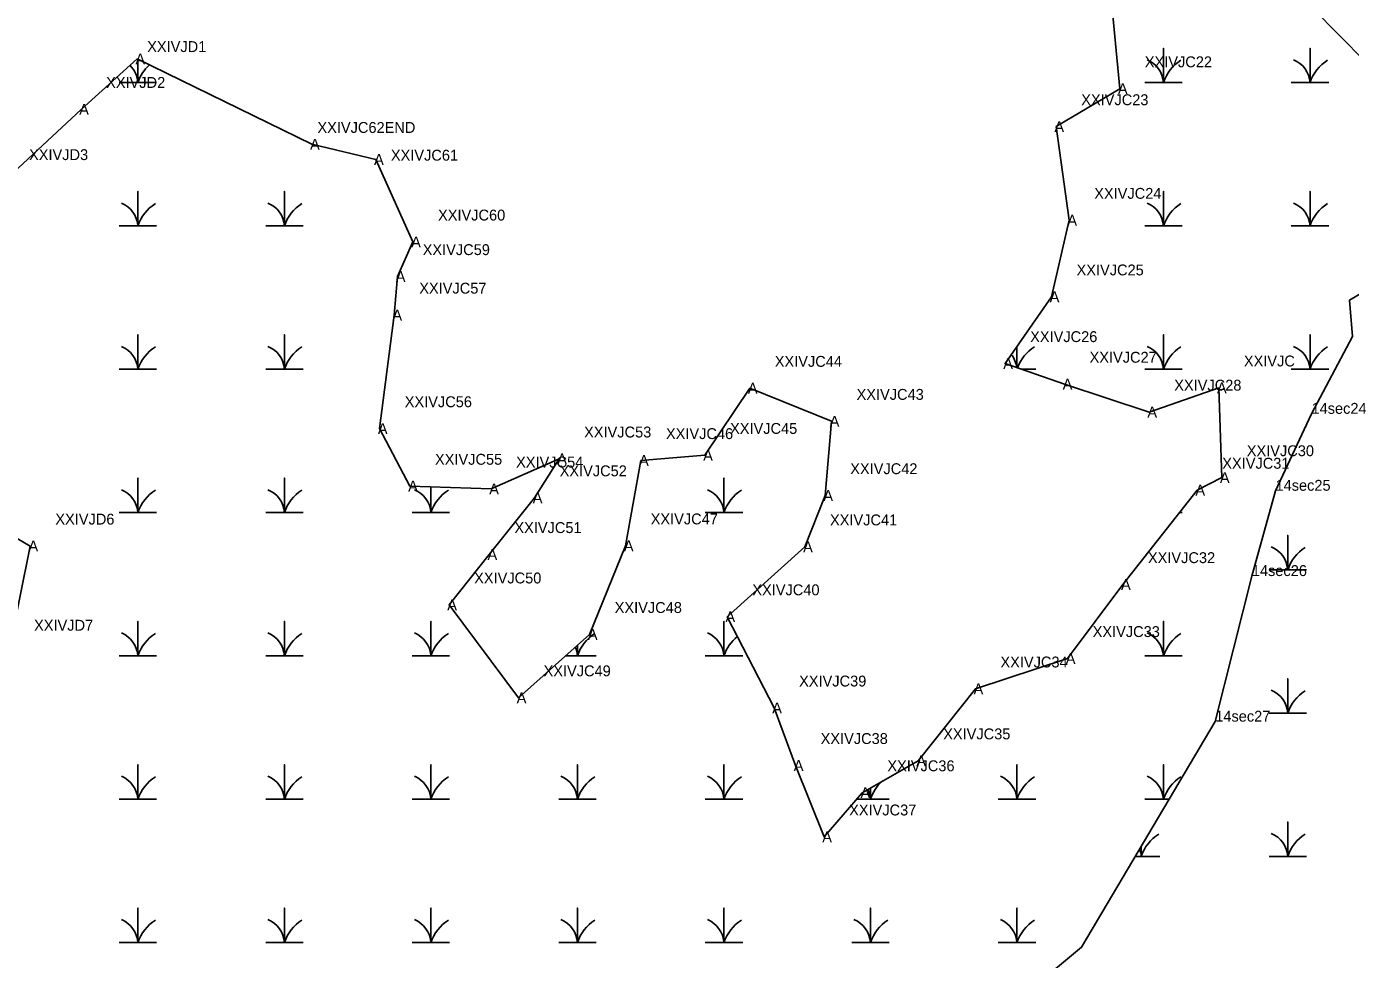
# Model space of a CAD drawing. Extents: x 2072529 to 2268796, y 436423 to 470406.
# Drawn here: x 2262835 to 2263443, y 441847 to 442276 of the extents above; entities that cross this region are included whole.
import ezdxf

# ---------------------------------------------------------------- set-up
doc = ezdxf.new("R2010")
doc.units = 0
for name, color, linetype in [('Exist Environmental Wetland Boundary Cogo Comment', 7, 'Continuous'), ('Exist Environmental Wetland Boundary Cogo Point CELL', 7, 'Continuous'), ('Exist Hydro Jurisdictional Stream or Body of Water NEU Mitigable Cogo Comment', 7, 'Continuous'), ('Old_Level_20', 7, 'Continuous'), ('Old_Level_52', 7, 'Continuous')]:
    doc.layers.add(name, color=color, linetype=linetype)

msp = doc.modelspace()

# ---------------------------------------------------------------- linework, layer by layer
at = {"layer": 'Exist Environmental Wetland Boundary Cogo Point CELL'}
for points in [[(2263348.77, 442249.85), (2263357.37, 442249.85), (2263357.37, 442265.63), (2263357.37, 442249.85), (2263365.97, 442249.85)], [(2263416.02, 442249.85), (2263424.62, 442249.85), (2263424.62, 442265.63), (2263424.62, 442249.85), (2263433.22, 442249.85)], [(2262878.02, 442249.85), (2262886.62, 442249.85), (2262886.62, 442260.52)], [(2262886.62, 442260.52), (2262886.62, 442249.85), (2262895.22, 442249.85)], [(2262878.02, 442184.05), (2262886.62, 442184.05), (2262886.62, 442199.83), (2262886.62, 442184.05), (2262895.22, 442184.05)], [(2262945.27, 442184.05), (2262953.87, 442184.05), (2262953.87, 442199.83), (2262953.87, 442184.05), (2262962.47, 442184.05)], [(2263348.77, 442184.05), (2263357.37, 442184.05), (2263357.37, 442199.83), (2263357.37, 442184.05), (2263365.97, 442184.05)], [(2263416.02, 442184.05), (2263424.62, 442184.05), (2263424.62, 442199.83), (2263424.62, 442184.05), (2263433.22, 442184.05)], [(2262878.02, 442118.25), (2262886.62, 442118.25), (2262886.62, 442134.03), (2262886.62, 442118.25), (2262895.22, 442118.25)], [(2262945.27, 442118.25), (2262953.87, 442118.25), (2262953.87, 442134.03), (2262953.87, 442118.25), (2262962.47, 442118.25)], [(2263348.77, 442118.25), (2263357.37, 442118.25), (2263357.37, 442134.03), (2263357.37, 442118.25), (2263365.97, 442118.25)], [(2263416.02, 442118.25), (2263424.62, 442118.25), (2263424.62, 442134.03), (2263424.62, 442118.25), (2263433.22, 442118.25)], [(2263290.12, 442118.95), (2263290.12, 442128.72)], [(2263290.12, 442128.72), (2263290.12, 442118.95)], [(2263292.14, 442118.25), (2263298.72, 442118.25)], [(2263422.6, 442091.97), (2263422.99, 442091.97)], [(2262878.02, 442052.45), (2262886.62, 442052.45), (2262886.62, 442068.23), (2262886.62, 442052.45), (2262895.22, 442052.45)], [(2262945.27, 442052.45), (2262953.87, 442052.45), (2262953.87, 442068.23), (2262953.87, 442052.45), (2262962.47, 442052.45)], [(2263012.52, 442052.45), (2263021.12, 442052.45), (2263021.12, 442064.2)], [(2263021.12, 442064.2), (2263021.12, 442052.45), (2263029.72, 442052.45)], [(2263147.02, 442052.45), (2263155.62, 442052.45), (2263155.62, 442068.23), (2263155.62, 442052.45), (2263164.22, 442052.45)], [(2263364.75, 442052.45), (2263365.97, 442052.45)], [(2263405.79, 442026.17), (2263414.39, 442026.17), (2263414.39, 442041.95), (2263414.39, 442026.17), (2263422.99, 442026.17)], [(2262878.02, 441986.65), (2262886.62, 441986.65), (2262886.62, 442002.43), (2262886.62, 441986.65), (2262895.22, 441986.65)], [(2262945.27, 441986.65), (2262953.87, 441986.65), (2262953.87, 442002.43), (2262953.87, 441986.65), (2262962.47, 441986.65)], [(2263012.52, 441986.65), (2263021.12, 441986.65), (2263021.12, 442002.43), (2263021.12, 441986.65), (2263029.72, 441986.65)], [(2263147.02, 441986.65), (2263155.62, 441986.65), (2263155.62, 442002.43), (2263155.62, 441986.65), (2263164.22, 441986.65)], [(2263348.77, 441986.65), (2263357.37, 441986.65), (2263357.37, 442002.43), (2263357.37, 441986.65), (2263365.97, 441986.65)], [(2263082.94, 441986.65), (2263088.37, 441986.65), (2263088.37, 441991.48)], [(2263088.37, 441991.48), (2263088.37, 441986.65), (2263096.97, 441986.65)], [(2263405.79, 441960.37), (2263414.39, 441960.37), (2263414.39, 441976.15), (2263414.39, 441960.37), (2263422.99, 441960.37)], [(2262878.02, 441920.85), (2262886.62, 441920.85), (2262886.62, 441936.63), (2262886.62, 441920.85), (2262895.22, 441920.85)], [(2262945.27, 441920.85), (2262953.87, 441920.85), (2262953.87, 441936.63), (2262953.87, 441920.85), (2262962.47, 441920.85)], [(2263012.52, 441920.85), (2263021.12, 441920.85), (2263021.12, 441936.63), (2263021.12, 441920.85), (2263029.72, 441920.85)], [(2263079.77, 441920.85), (2263088.37, 441920.85), (2263088.37, 441936.63), (2263088.37, 441920.85), (2263096.97, 441920.85)], [(2263147.02, 441920.85), (2263155.62, 441920.85), (2263155.62, 441936.63), (2263155.62, 441920.85), (2263164.22, 441920.85)], [(2263281.52, 441920.85), (2263290.12, 441920.85), (2263290.12, 441936.63), (2263290.12, 441920.85), (2263298.72, 441920.85)], [(2263348.77, 441920.85), (2263357.37, 441920.85), (2263357.37, 441936.63), (2263357.37, 441920.85), (2263360.06, 441920.85)], [(2263216.55, 441920.85), (2263222.87, 441920.85), (2263222.87, 441925.95)], [(2263222.87, 441925.95), (2263222.87, 441920.85), (2263231.47, 441920.85)], [(2263405.79, 441894.57), (2263414.39, 441894.57), (2263414.39, 441910.35), (2263414.39, 441894.57), (2263422.99, 441894.57)], [(2263344.49, 441894.57), (2263347.14, 441894.57), (2263347.14, 441899.04)], [(2263347.14, 441899.04), (2263347.14, 441894.57), (2263355.74, 441894.57)], [(2262878.02, 441855.05), (2262886.62, 441855.05), (2262886.62, 441870.83), (2262886.62, 441855.05), (2262895.22, 441855.05)], [(2262945.27, 441855.05), (2262953.87, 441855.05), (2262953.87, 441870.83), (2262953.87, 441855.05), (2262962.47, 441855.05)], [(2263012.52, 441855.05), (2263021.12, 441855.05), (2263021.12, 441870.83), (2263021.12, 441855.05), (2263029.72, 441855.05)], [(2263079.77, 441855.05), (2263088.37, 441855.05), (2263088.37, 441870.83), (2263088.37, 441855.05), (2263096.97, 441855.05)], [(2263147.02, 441855.05), (2263155.62, 441855.05), (2263155.62, 441870.83), (2263155.62, 441855.05), (2263164.22, 441855.05)], [(2263214.27, 441855.05), (2263222.87, 441855.05), (2263222.87, 441870.83), (2263222.87, 441855.05), (2263231.47, 441855.05)], [(2263281.52, 441855.05), (2263290.12, 441855.05), (2263290.12, 441870.83), (2263290.12, 441855.05), (2263298.72, 441855.05)]]:
    msp.add_lwpolyline(points, dxfattribs=at)
for centre, radius, start, end in [((2262874.35, 442248.96), 12.3, 4.14034, 45.30241), ((2262904.86, 442243.79), 19.22, 132.51337, 161.62219), ((2263345.1, 442248.96), 12.3, 4.14034, 67.53497), ((2263375.61, 442243.79), 19.22, 122.12745, 161.62219), ((2263412.35, 442248.96), 12.3, 4.14034, 67.53497), ((2263442.86, 442243.79), 19.22, 122.12745, 161.62219), ((2262874.35, 442183.16), 12.3, 4.14034, 67.53497), ((2262904.86, 442177.99), 19.22, 122.12745, 161.62219), ((2262941.6, 442183.16), 12.3, 4.14034, 67.53497), ((2262972.11, 442177.99), 19.22, 122.12745, 161.62219), ((2263345.1, 442183.16), 12.3, 4.14034, 67.53497), ((2263375.61, 442177.99), 19.22, 122.12745, 161.62219), ((2263412.35, 442183.16), 12.3, 4.14034, 67.53497), ((2263442.86, 442177.99), 19.22, 122.12745, 161.62219), ((2262874.35, 442117.36), 12.3, 4.14034, 67.53497), ((2262904.86, 442112.19), 19.22, 122.12745, 161.62219), ((2262941.6, 442117.36), 12.3, 4.14034, 67.53497), ((2262972.11, 442112.19), 19.22, 122.12745, 161.62219), ((2263277.85, 442117.36), 12.3, 7.54979, 38.23863), ((2263308.36, 442112.19), 19.22, 122.12745, 159.64556), ((2263345.1, 442117.36), 12.3, 4.14034, 67.53497), ((2263375.61, 442112.19), 19.22, 122.12745, 161.62219), ((2263412.35, 442117.36), 12.3, 4.14034, 67.53497), ((2263442.86, 442112.19), 19.22, 122.12745, 161.62219), ((2262874.35, 442051.56), 12.3, 4.14034, 67.53497), ((2262904.86, 442046.39), 19.22, 122.12745, 161.62219), ((2262941.6, 442051.56), 12.3, 4.14034, 67.53497), ((2262972.11, 442046.39), 19.22, 122.12745, 161.62219), ((2263008.85, 442051.56), 12.3, 4.14034, 67.53497), ((2263039.36, 442046.39), 19.22, 122.12745, 161.62219), ((2263143.35, 442051.56), 12.3, 4.14034, 67.53497), ((2263173.86, 442046.39), 19.22, 122.12745, 161.62219), ((2263402.12, 442025.28), 12.3, 4.14034, 67.53497), ((2263432.63, 442020.11), 19.22, 122.12745, 161.62219), ((2262874.35, 441985.76), 12.3, 4.14034, 67.53497), ((2262904.86, 441980.59), 19.22, 122.12745, 161.62219), ((2262941.6, 441985.76), 12.3, 4.14034, 67.53497), ((2262972.11, 441980.59), 19.22, 122.12745, 161.62219), ((2263008.85, 441985.76), 12.3, 4.14034, 67.53497), ((2263039.36, 441980.59), 19.22, 122.12745, 161.62219), ((2263106.61, 441980.59), 19.22, 122.12745, 161.62219), ((2263143.35, 441985.76), 12.3, 4.14034, 67.53497), ((2263345.1, 441985.76), 12.3, 4.14034, 67.53497), ((2263375.61, 441980.59), 19.22, 122.12745, 161.62219), ((2263076.1, 441985.76), 12.3, 4.14034, 23.28155), ((2263173.86, 441980.59), 19.22, 128.949, 161.62219), ((2263402.12, 441959.48), 12.3, 4.14034, 67.53497), ((2263432.63, 441954.31), 19.22, 122.12745, 161.62219), ((2262874.35, 441919.96), 12.3, 4.14034, 67.53497), ((2262904.86, 441914.79), 19.22, 122.12745, 161.62219), ((2262941.6, 441919.96), 12.3, 4.14034, 67.53497), ((2262972.11, 441914.79), 19.22, 122.12745, 161.62219), ((2263008.85, 441919.96), 12.3, 4.14034, 67.53497), ((2263039.36, 441914.79), 19.22, 122.12745, 161.62219), ((2263076.1, 441919.96), 12.3, 4.14034, 67.53497), ((2263106.61, 441914.79), 19.22, 122.12745, 161.62219), ((2263143.35, 441919.96), 12.3, 4.14034, 67.53497), ((2263173.86, 441914.79), 19.22, 122.12745, 161.62219), ((2263277.85, 441919.96), 12.3, 4.14034, 67.53497), ((2263308.36, 441914.79), 19.22, 122.12745, 161.62219), ((2263345.1, 441919.96), 12.3, 4.14034, 67.53497), ((2263375.61, 441914.79), 19.22, 122.12745, 161.62219), ((2263210.6, 441919.96), 12.3, 4.14034, 25.62569), ((2263241.11, 441914.79), 19.22, 132.56645, 161.62219), ((2263402.12, 441893.68), 12.3, 4.14034, 67.53497), ((2263365.38, 441888.51), 19.22, 122.12745, 161.62219), ((2263432.63, 441888.51), 19.22, 122.12745, 161.62219), ((2263334.87, 441893.68), 12.3, 4.14034, 19.86269), ((2262874.35, 441854.16), 12.3, 4.14034, 67.53497), ((2262904.86, 441848.99), 19.22, 122.12745, 161.62219), ((2262941.6, 441854.16), 12.3, 4.14034, 67.53497), ((2262972.11, 441848.99), 19.22, 122.12745, 161.62219), ((2263008.85, 441854.16), 12.3, 4.14034, 67.53497), ((2263039.36, 441848.99), 19.22, 122.12745, 161.62219), ((2263076.1, 441854.16), 12.3, 4.14034, 67.53497), ((2263106.61, 441848.99), 19.22, 122.12745, 161.62219), ((2263143.35, 441854.16), 12.3, 4.14034, 67.53497), ((2263173.86, 441848.99), 19.22, 122.12745, 161.62219), ((2263210.6, 441854.16), 12.3, 4.14034, 67.53497), ((2263241.11, 441848.99), 19.22, 122.12745, 161.62219), ((2263277.85, 441854.16), 12.3, 4.14034, 67.53497), ((2263308.36, 441848.99), 19.22, 122.12745, 161.62219)]:
    msp.add_arc(centre, radius, start, end, dxfattribs=at)
at = {"layer": 'Old_Level_20'}
for p, q in [((2262886.31, 442260.67), (2262966.48, 442221.5)), ((2263442.74, 442150.01), (2263442.74, 442150.01)), ((2263425.3, 442097.75), (2263425.3, 442097.75)), ((2263408.78, 442062.43), (2263408.78, 442062.43)), ((2263397.91, 442023.27), (2263397.91, 442023.27)), ((2263381.12, 441956.41), (2263381.12, 441956.41))]:
    msp.add_line(p, q, dxfattribs=at)
for points in [[(2262966.48, 442221.5), (2262995.85, 442214.56), (2263012.88, 442176.66), (2263005.83, 442160.79), (2263004.26, 442143.1), (2262997.59, 442090.95), (2263011.48, 442064.53), (2263048.7, 442063.26), (2263079.91, 442077.05), (2263068.68, 442059.22), (2263047.92, 442033.17), (2263029.45, 442010.04), (2263061.31, 441967.38), (2263093.96, 441996.47), (2263110.48, 442037.15), (2263117.48, 442076.32), (2263146.91, 442078.7), (2263167.44, 442109.49), (2263204.98, 442094.32), (2263202.07, 442060.21), (2263192.78, 442036.7), (2263157.13, 442004.6), (2263178.6, 441962.71), (2263188.48, 441936.31), (2263201.56, 441903.5), (2263219.1, 441923.8), (2263244.73, 441938.44), (2263271.01, 441971.46), (2263313.34, 441985.43), (2263338.71, 442019.37), (2263372.83, 442062.71), (2263384.08, 442068.46), (2263382.75, 442109.67), (2263350.78, 442098.56), (2263311.92, 442111.37), (2263284.64, 442120.85), (2263305.96, 442151.47), (2263314.06, 442186.63), (2263308.1, 442229.61), (2263337.27, 442247.02), (2263333.08, 442291.93)], [(2262743.47, 441950.73), (2262796.21, 441949.93), (2262827.45, 441988.34), (2262837.22, 442037.06), (2262786.14, 442067.04), (2262785.27, 442149.42), (2262825.15, 442204.41), (2262860.52, 442237.55), (2262886.31, 442260.67)]]:
    msp.add_lwpolyline(points, dxfattribs=at)
at = {"layer": 'Old_Level_52'}
for points in [[(2263450.02, 442259.32), (2263425.93, 442283.85)], [(2263477.78, 442170.67), (2263442.74, 442150.01), (2263444.1, 442133.27), (2263425.3, 442097.75), (2263408.78, 442062.43), (2263397.91, 442023.27), (2263381.12, 441956.41)], [(2263381.12, 441956.41), (2263319.77, 441852.83), (2263265.31, 441807.41), (2263142.76, 441712.03), (2263024.75, 441607.57), (2262870.43, 441480.39), (2262729.73, 441316.88), (2262602.64, 441135.21), (2262511.87, 440980.78), (2262461.94, 440849.06), (2262404.53, 440738.7), (2262380.39, 440683.93)]]:
    msp.add_lwpolyline(points, dxfattribs=at)

# ---------------------------------------------------------------- texts
at = {"layer": 'Exist Environmental Wetland Boundary Cogo Comment'}
for s, p in [('XXIVJD1 ', (2262890.89, 442263.86)), ('XXIVJC22 ', (2263348.78, 442256.86)), ('XXIVJD2 ', (2262872.03, 442247.39)), ('XXIVJC23 ', (2263319.61, 442239.46)), ('XXIVJC62END ', (2262969.03, 442226.72)), ('XXIVJD3 ', (2262836.66, 442214.25)), ('XXIVJC61 ', (2263002.74, 442213.99)), ('XXIVJC24 ', (2263325.57, 442196.47)), ('XXIVJC60 ', (2263024.39, 442186.5)), ('XXIVJC59 ', (2263017.34, 442170.63)), ('XXIVJC25 ', (2263317.46, 442161.31)), ('XXIVJC57 ', (2263015.77, 442152.94)), ('XXIVJC26 ', (2263296.15, 442130.69)), ('XXIVJC44 ', (2263178.94, 442119.33)), ('XXIVJC27 ', (2263323.43, 442121.22)), ('XXIVJC ', (2263394.26, 442119.51)), ('XXIVJC28 ', (2263362.29, 442108.4)), ('XXIVJC56 ', (2263009.1, 442100.79)), ('XXIVJC43 ', (2263216.49, 442104.17)), ('XXIVJC45 ', (2263158.42, 442088.54)), ('XXIVJC53 ', (2263091.42, 442086.89)), ('XXIVJC46 ', (2263128.99, 442086.16)), ('XXIVJC30 ', (2263395.59, 442078.3)), ('XXIVJC55 ', (2263022.99, 442074.37)), ('XXIVJC54 ', (2263060.21, 442073.1)), ('XXIVJC31 ', (2263384.34, 442072.55)), ('XXIVJC52 ', (2263080.19, 442069.06)), ('XXIVJC42 ', (2263213.58, 442070.05)), ('XXIVJD6 ', (2262848.73, 442046.91)), ('XXIVJC47 ', (2263121.99, 442046.99)), ('XXIVJC41 ', (2263204.29, 442046.54)), ('XXIVJC51 ', (2263059.43, 442043.01)), ('XXIVJC32 ', (2263350.22, 442029.21)), ('XXIVJC50 ', (2263040.96, 442019.88)), ('XXIVJC40 ', (2263168.64, 442014.44)), ('XXIVJC48 ', (2263105.47, 442006.31)), ('XXIVJD7 ', (2262838.96, 441998.18)), ('XXIVJC33 ', (2263324.85, 441995.27)), ('XXIVJC34 ', (2263282.52, 441981.3)), ('XXIVJC49 ', (2263072.82, 441977.23)), ('XXIVJC39 ', (2263190.11, 441972.55)), ('XXIVJC38 ', (2263199.99, 441946.15)), ('XXIVJC35 ', (2263256.24, 441948.29)), ('XXIVJC36 ', (2263230.62, 441933.64)), ('XXIVJC37 ', (2263213.07, 441913.35))]:
    msp.add_text(s, height=5, dxfattribs=at).set_placement(p)
at = {"layer": 'Exist Hydro Jurisdictional Stream or Body of Water NEU Mitigable Cogo Comment'}
for s, p in [('14sec24', (2263425.3, 442097.75)), ('14sec25', (2263408.78, 442062.43)), ('14sec26', (2263397.91, 442023.27)), ('14sec27', (2263381.12, 441956.41))]:
    msp.add_text(s, height=5, dxfattribs=at).set_placement(p)
at = {"layer": 'Old_Level_20'}
for p in [(2262885.48, 442258.17), (2263336.44, 442244.52), (2262859.68, 442235.05), (2263307.27, 442227.11), (2262965.64, 442219), (2262995.02, 442212.06), (2263313.23, 442184.13), (2263012.05, 442174.16), (2263005, 442158.29), (2263305.12, 442148.97), (2263003.43, 442140.6), (2263283.81, 442118.35), (2263166.6, 442106.99), (2263311.08, 442108.87), (2263381.91, 442107.17), (2263349.95, 442096.06), (2262996.76, 442088.45), (2263204.15, 442091.82), (2263079.08, 442074.55), (2263116.65, 442073.82), (2263146.08, 442076.2), (2263383.25, 442065.96), (2263010.65, 442062.03), (2263047.87, 442060.76), (2263372, 442060.21), (2263067.85, 442056.72), (2263201.23, 442057.71), (2262836.39, 442034.56), (2263109.65, 442034.65), (2263191.95, 442034.19), (2263047.09, 442030.67), (2263337.88, 442016.87), (2263028.61, 442007.54), (2263156.3, 442002.1), (2263093.13, 441993.97), (2263312.51, 441982.93), (2263270.18, 441968.96), (2263060.48, 441964.88), (2263177.76, 441960.21), (2263187.65, 441933.81), (2263243.9, 441935.94), (2263218.27, 441921.3), (2263200.73, 441901)]:
    msp.add_text('A', height=5, dxfattribs=at).set_placement(p)

doc.saveas('drawing.dxf')
